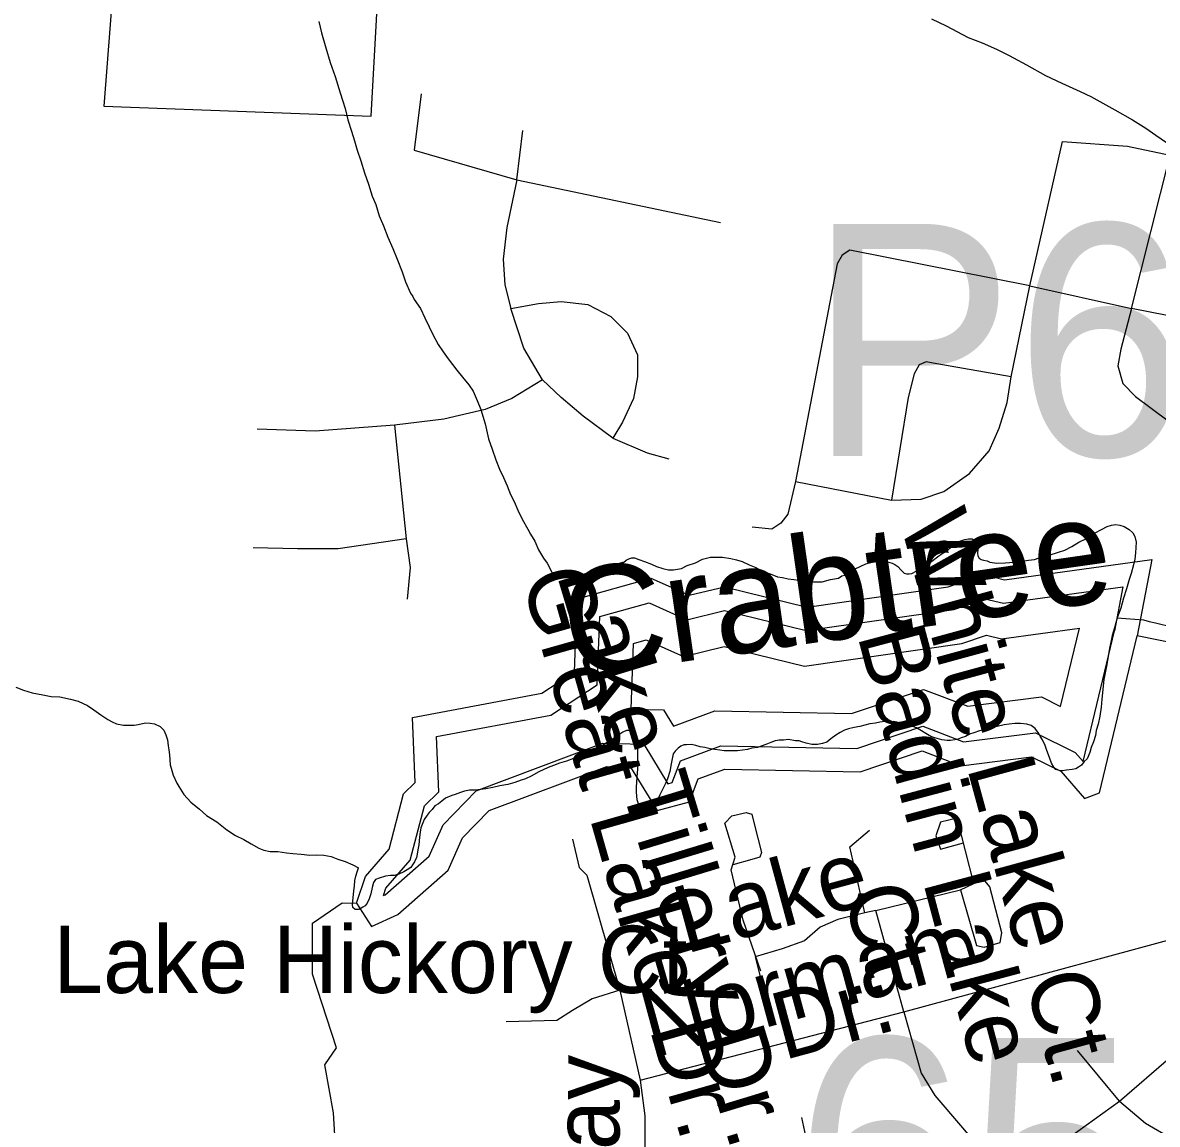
# Model space of a CAD drawing. Extents: x 2001466 to 31450019, y -30647475 to 847247.
# Drawn here: x 2039837 to 2043044, y 750972 to 754086 of the extents above; entities that cross this region are included whole.
import ezdxf

# ---------------------------------------------------------------- set-up
doc = ezdxf.new("R2010")
doc.units = 0
for name, color, linetype in [('Exist Boundary Political City Limit New Hole', 7, 'Continuous'), ('Exist Hydrographic Buffer Line', 7, 'Continuous'), ('Exist Hydrographic Creek Single Shore', 7, 'Continuous'), ('Exist Hydrographic Creek Single Shore Label', 7, 'Continuous'), ('Exist Hydrographic Lake Shore', 7, 'Continuous'), ('Exist Hydrographic Misc Water Feature', 7, 'Continuous'), ('Exist Road Non-System Type 51', 7, 'Continuous'), ('Exist Road Non-System Type 51 Label', 7, 'Continuous'), ('Exist Road Secondary Structure Pipe Number Label', 7, 'Continuous'), ('Exist Road Secondary Structure Standard Bridge Number Label', 7, 'Continuous'), ('Map Preparation Boundary City Limit Buffer Line', 7, 'Continuous')]:
    doc.layers.add(name, color=color, linetype=linetype)

msp = doc.modelspace()

# ---------------------------------------------------------------- linework, layer by layer
at = {"layer": 'Exist Boundary Political City Limit New Hole'}
msp.add_lwpolyline([(2040426.8, 756919.1), (2040400.8, 755062.8), (2040419.9, 754634.6), (2040213.2, 754649.9), (2040129.1, 754665.2), (2040066.1, 753850.4), (2040821.9, 753821.5), (2040897, 755184.1), (2041093.1, 755114.8), (2041136, 757284.2)], dxfattribs=at)
at = {"layer": 'Exist Hydrographic Buffer Line'}
for points in [[(2041607, 752446.2), (2041713.9, 752398.5), (2041820, 752424.3), (2042051, 752367.8), (2042468.4, 752427.9), (2042556.2, 752457.8), (2042608.8, 752445), (2042946.7, 752491.4), (2042923.1, 752366.9)], [(2040856.7, 751619.4), (2040863.4, 751639.6), (2040931.7, 751718.6), (2040972, 751872.3), (2041013, 751912.2), (2041006.2, 752068.6), (2041329.1, 752128.6), (2041460.5, 752214.9), (2041467.9, 752407.3), (2041607, 752446.2)], [(2040856.7, 751619.4), (2040861, 751621.4), (2040985.2, 751730.7), (2041025.1, 751819.3), (2041118.3, 751915.3), (2041476.9, 752049.3), (2041592.4, 752046.9), (2041660.6, 751935.2), (2041672, 751938.3), (2041695.6, 751999.8), (2041809.9, 752042.5), (2042194.1, 752034.7), (2042380.7, 752097.3), (2042496.2, 752053.2), (2042699.7, 752079.1), (2042812, 752023.3), (2042834.1, 751997.9), (2042923.1, 752366.9)], [(2041556.3, 752146.1), (2041648.3, 752144.2), (2041676.7, 752097.8), (2041793, 752141.3), (2042179, 752133.4), (2042382.8, 752201.8), (2042508.2, 752153.9), (2042716.8, 752180.5), (2042770.4, 752153.8), (2042823.8, 752375.2)], [(2041599.3, 752341.9), (2041704.5, 752295), (2041819.9, 752323), (2042046.1, 752267.6), (2042491.5, 752331.8), (2042560.8, 752355.4), (2042603.7, 752345), (2042823.8, 752375.2)], [(2041556.3, 752146.1), (2041563.5, 752331.8), (2041599.3, 752341.9)]]:
    msp.add_lwpolyline(points, dxfattribs=at)
at = {"layer": 'Exist Hydrographic Creek Single Shore'}
for points in [[(2045640.2, 751959.3), (2045637.1, 751957.7), (2045454.2, 751948.3), (2045223.5, 752071.9), (2045211.2, 752075.7), (2045191, 752076.6), (2045172.2, 752069.1), (2045119.9, 752019.2), (2045092.7, 752003.2), (2045037.1, 751979.8), (2044796.2, 751856.8), (2044646.1, 751873), (2044179.2, 752030.2), (2043829.2, 752253.9), (2043621.2, 752254.8), (2043404.1, 752154.3), (2043329.2, 752152.6), (2043112.1, 752327.6), (2042987.2, 752353.1)], [(2040699.2, 750818.6), (2040724.3, 750847.5), (2040715.2, 751005.2), (2040690.2, 751140.1), (2040723.2, 751188.7), (2040656.2, 751396.7), (2040656.2, 751541.1), (2040739.2, 751598.5), (2040780.2, 751597.7)]]:
    msp.add_lwpolyline(points, dxfattribs=at)
at = {"layer": 'Exist Hydrographic Lake Shore'}
for points in [[(2041612.1, 752515.8), (2041720.2, 752467.6), (2041820.1, 752491.8), (2042054.2, 752434.5), (2042453.1, 752492), (2042553.1, 752526), (2042612.2, 752511.7), (2043028.2, 752568.9), (2042987.2, 752353.1)], [(2040780.2, 751597.7), (2040805.3, 751672.6), (2040872.1, 751750), (2040913.1, 751906.6), (2040946.1, 751938.8), (2040938.1, 752122.7), (2041304.2, 752190.7), (2041396.2, 752251.1), (2041404.2, 752457.6), (2041612.1, 752515.8)], [(2040780.2, 751597.7), (2040822.1, 751531.2), (2040897.1, 751565.8), (2041039.2, 751690.8), (2041080.2, 751781.8), (2041155.1, 751859), (2041488.1, 751983.5), (2041555.1, 751982.1), (2041630.2, 751859.1), (2041721.2, 751883.5), (2041746.2, 751948.6), (2041821.1, 751976.6), (2042204.1, 751968.8), (2042379.2, 752027.6), (2042488.1, 751986), (2042688.3, 752011.5), (2042771.1, 751970.3), (2042838.1, 751893.5), (2042880.2, 751909.1), (2042987.2, 752353.1)]]:
    msp.add_lwpolyline(points, dxfattribs=at)
at = {"layer": 'Exist Hydrographic Misc Water Feature'}
for points in [[(2042405.5, 754096.5), (2042447.1, 754076.7), (2042509.4, 754044.6), (2042549.2, 754028.8), (2042589.6, 754010.9), (2042625.3, 753992.9), (2042673.7, 753966.9), (2042727.8, 753937.2), (2042773.6, 753915.3), (2042826, 753891.5), (2042856, 753877.6), (2042924.1, 753839.7), (2042973.7, 753811.4), (2043011.8, 753787.8), (2043039.9, 753767.7), (2043069.9, 753747.8)], [(2040673.6, 754089.4), (2040681.4, 754057.4), (2040693.5, 754015.4), (2040706, 753973.3), (2040720, 753933.6), (2040734.3, 753887.5), (2040748.3, 753843.6), (2040756, 753811.6), (2040766.1, 753779.7), (2040774.1, 753751.7), (2040782.1, 753725.7), (2040792.3, 753695.7), (2040802.4, 753661.4), (2040814.5, 753629.5), (2040824.5, 753595.5), (2040834.6, 753571.7), (2040844.6, 753539.7), (2040856.5, 753511.6), (2040868.6, 753479.7), (2040882.8, 753447.6), (2040894.9, 753417.7), (2040908.8, 753382), (2040919.1, 753353.7), (2040932.8, 753321.9), (2040939, 753312.1), (2040943.1, 753303.7), (2040961.3, 753277.9), (2040973, 753252.2), (2040985.3, 753226), (2040995.1, 753206.2), (2041011.3, 753176.1), (2041025.1, 753156.2), (2041039.6, 753136.2), (2041063.6, 753104.1), (2041079.4, 753084.3), (2041097.5, 753062.1), (2041109.8, 753044.4), (2041121.5, 753018.3), (2041131.7, 752992.4), (2041143.8, 752952.4), (2041153.6, 752910.3), (2041163.7, 752880.5), (2041173.9, 752850.5), (2041184, 752824.2), (2041196.1, 752800.5), (2041206.1, 752776.6), (2041215.8, 752752.5), (2041226, 752732.7), (2041236.1, 752708.4), (2041248.4, 752682.6), (2041264.6, 752654.6), (2041272.4, 752640.4), (2041284.3, 752620.8), (2041294.3, 752596.5), (2041308.7, 752572.5), (2041318.7, 752558.8), (2041334.5, 752528.8), (2041342.5, 752512.6)], [(2042782.2, 752595.5), (2042802.1, 752605.5), (2042821.9, 752617.5), (2042841.8, 752627.5), (2042856, 752635.5), (2042867.9, 752643.8), (2042885.7, 752653.7), (2042901.9, 752661.7), (2042914, 752665.6), (2042925.9, 752667.8), (2042938, 752665.6), (2042950.1, 752661.8), (2042964, 752654), (2042974.3, 752643.9), (2042980.2, 752633.7), (2042983.9, 752617.7), (2042981.9, 752587.9), (2042980.2, 752570), (2042976.4, 752553.9), (2042970, 752529.7), (2042964.3, 752512), (2042956.5, 752485.9), (2042948.7, 752459.5), (2042940.5, 752431.5), (2042930.8, 752403.8)], [(2041342.5, 752512.6), (2041346.4, 752518.8), (2041356.4, 752522.6), (2041368.3, 752524.9), (2041380.6, 752524.6), (2041394.4, 752522.9), (2041412.2, 752521.1), (2041430.7, 752519.1), (2041444.6, 752521), (2041460.6, 752523.1), (2041482.5, 752527), (2041498.3, 752533.1), (2041516.6, 752545), (2041528.5, 752554.9), (2041542.2, 752567), (2041550.2, 752571.1), (2041558.2, 752573.1), (2041566.2, 752573.1), (2041578.3, 752569.2), (2041594.3, 752563.2), (2041614.4, 752555.3), (2041628.1, 752549.1), (2041646.4, 752543.6), (2041662.2, 752539.5), (2041676.3, 752539.4), (2041698.7, 752543.3), (2041714.5, 752551.5), (2041738.2, 752559.6), (2041758.1, 752569.5), (2041780.5, 752575.5), (2041796.3, 752575.5), (2041814.5, 752575.6), (2041838.5, 752571.6), (2041854.3, 752567.5), (2041870.3, 752563.5), (2041890.2, 752553.6), (2041908.6, 752545.9), (2041920.3, 752539.7), (2041934.7, 752533.9), (2041954.6, 752526), (2041970.6, 752519.9), (2041984.1, 752517.8), (2042000.5, 752514.1), (2042016.5, 752512.1), (2042030.4, 752510), (2042048.5, 752508.1), (2042072.3, 752506.1), (2042096.5, 752506.1), (2042120.5, 752512.1), (2042142.4, 752516.1), (2042152.5, 752522.3), (2042160.4, 752524.4), (2042176, 752534.2), (2042190.2, 752542.2), (2042220.1, 752556.3), (2042234.5, 752560.6), (2042244.5, 752562.3), (2042262.4, 752564.5), (2042274.3, 752564.3), (2042294.3, 752558.4), (2042302.3, 752554.4), (2042310.1, 752548.7), (2042320, 752538.7), (2042328, 752530.6), (2042334.5, 752528.4), (2042342.1, 752528.4), (2042350.3, 752528.8), (2042364.3, 752536.4), (2042378.4, 752544.4), (2042406.3, 752564.5), (2042426.2, 752579), (2042445.9, 752592.6), (2042461.9, 752604.8), (2042472.3, 752613), (2042485.9, 752621), (2042500.2, 752625), (2042509.9, 752627.1), (2042520.1, 752626.8), (2042526.3, 752623), (2042532.4, 752616.8), (2042536.1, 752608.9), (2042538.2, 752603), (2042536.3, 752596.8), (2042535.9, 752587.1), (2042536.3, 752578.9), (2042540.4, 752573), (2042546.2, 752568.9), (2042552.1, 752567.1), (2042562.6, 752565.2), (2042570.3, 752561.1), (2042590.2, 752558.9), (2042614.2, 752559), (2042638.2, 752561), (2042656.1, 752563.1), (2042680.1, 752567.2), (2042696.3, 752569.2), (2042710, 752573.2), (2042738.1, 752581.1), (2042764.1, 752589.3), (2042782.2, 752595.5)], [(2042930.8, 752403.8), (2042922.8, 752375.8), (2042916.5, 752353.7), (2042912.6, 752335.6), (2042908.9, 752317.9), (2042900.7, 752271.7), (2042892.9, 752229.5), (2042886.9, 752173.6), (2042884.9, 752151.5), (2042881, 752125.8), (2042876.9, 752103.7), (2042871, 752085.5), (2042869.1, 752071.6), (2042863.2, 752053.9), (2042857, 752037.7), (2042853.1, 752023.7), (2042845.3, 752005.4), (2042837.3, 751997.8), (2042829.1, 751987.6), (2042821.3, 751981.5), (2042813.5, 751977.5), (2042803.3, 751975.7), (2042787.3, 751973.7), (2042775, 751971.5), (2042769, 751971.6), (2042763.5, 751973.3), (2042757.4, 751975.4), (2042751.2, 751981.6), (2042745.1, 751993.5), (2042739.3, 752009.4), (2042731.1, 752029.3), (2042727, 752043.3), (2042719.2, 752059.5), (2042713.1, 752069.3), (2042709, 752077.3), (2042698.9, 752091.4), (2042687, 752099.3), (2042675.1, 752103.5), (2042657.1, 752105.4), (2042640.9, 752105.1), (2042625.3, 752103.4), (2042610.9, 752101.1), (2042591.1, 752097.2), (2042573, 752093), (2042559.3, 752089.1), (2042541, 752084.9), (2042525.2, 752079.2), (2042513.1, 752075), (2042501.5, 752069), (2042489.4, 752064.8), (2042480.9, 752060.8), (2042471.3, 752059), (2042459, 752056.8), (2042449.4, 752057), (2042435.2, 752058.8), (2042415.3, 752065), (2042403.2, 752068.9), (2042389.3, 752076.7), (2042377.4, 752084.5), (2042363.5, 752092.7), (2042347.5, 752098.4), (2042335.4, 752104.7), (2042324.9, 752106.7), (2042311.2, 752108.4), (2042299.3, 752110.6), (2042287.4, 752110.4), (2042273.2, 752110.5), (2042259.1, 752108.6), (2042247.2, 752106.3), (2042231, 752104.3), (2042217.2, 752100.3), (2042202.9, 752096.4), (2042186.9, 752094.4), (2042170.9, 752090.3), (2042159.2, 752086.4), (2042147.1, 752080.1), (2042135.2, 752072.2), (2042121.3, 752062.2), (2042109.4, 752052.2), (2042097.3, 752048.4), (2042083.1, 752046), (2042067.6, 752046), (2042051.2, 752050.1), (2042039.1, 752053.9), (2042031.3, 752055.9), (2042021.2, 752056.2), (2042001.3, 752060.1), (2041987.4, 752058.1), (2041975.1, 752058), (2041963.4, 752056.1), (2041951.1, 752051.9), (2041937.4, 752045.8), (2041913.6, 752037.7), (2041897.4, 752035.7), (2041885.3, 752031.8), (2041871.3, 752029.9), (2041857.6, 752028), (2041839.1, 752027.9), (2041819.2, 752027.7), (2041807.1, 752029.9)], [(2042930.8, 752403.8), (2043004.6, 752397.9), (2043020.6, 752393.9), (2043038.7, 752389.9), (2043084.6, 752378.1)], [(2039817.3, 752208.1), (2039839.3, 752199.9), (2039863, 752192.2), (2039893.4, 752186), (2039917.4, 752181.9), (2039941.4, 752180.3), (2039971.5, 752174.2), (2039993.5, 752168.4), (2040019.5, 752156.3), (2040037.3, 752144.3), (2040057.6, 752130.2), (2040077.3, 752116.3), (2040089.6, 752110.4), (2040101.3, 752104.5), (2040121.6, 752100.6), (2040137.2, 752100.7), (2040151.3, 752100.6), (2040163.4, 752102.4), (2040183.3, 752106.7), (2040197.3, 752106.6), (2040209.4, 752104.8), (2040225.4, 752096.6), (2040235.2, 752086.6), (2040241.4, 752072.8), (2040245.5, 752058.8), (2040247.5, 752042.6), (2040249.8, 752030.9), (2040251.6, 752016.8), (2040253.7, 751988.5), (2040258, 751972.9), (2040261.5, 751959), (2040271.9, 751936.7), (2040277.9, 751926.9), (2040291.6, 751904.9), (2040311.7, 751882.8), (2040336.1, 751862.8), (2040356, 751844.8), (2040385.7, 751826.9), (2040414, 751805.2), (2040438, 751789), (2040462, 751777.2), (2040482.1, 751765.2), (2040504, 751753.4), (2040517.8, 751747.2), (2040535.8, 751743.3), (2040558, 751743.6), (2040582, 751739.5), (2040600, 751737.6), (2040623.8, 751735.7), (2040648.2, 751733.5), (2040666, 751733.7), (2040688.2, 751733.6), (2040708.3, 751729.7), (2040727.8, 751721.9), (2040748.1, 751715.6), (2040770.2, 751705.7), (2040785.8, 751697.7)], [(2041807.1, 752029.9), (2041793, 752031.6), (2041779.5, 752033.7), (2041765.1, 752037.5), (2041751.6, 752039.6), (2041739.5, 752043.4), (2041727.4, 752045.6), (2041713.4, 752045.4), (2041705.2, 752045.4), (2041697.4, 752041.3), (2041689.2, 752035.6), (2041681.4, 752027.5), (2041675.5, 752019.4), (2041673.5, 752009.7), (2041669.6, 751991.6), (2041665.5, 751969.5), (2041659.5, 751949.3), (2041653.4, 751935.6), (2041643.7, 751915.2), (2041637.4, 751903.5), (2041631.6, 751891.4), (2041625.7, 751879.3), (2041619.7, 751869.3), (2041615.8, 751865.4), (2041609.7, 751861.5), (2041603.5, 751861.2), (2041597.6, 751861.3), (2041589.6, 751863.3), (2041581.6, 751869.4), (2041577.9, 751875.2), (2041573.4, 751889.3), (2041571.5, 751911.1), (2041571.3, 751925.3), (2041573.6, 751953.4), (2041575.4, 751977.5), (2041575.6, 751991.2), (2041575.2, 752007.5), (2041575.4, 752021.2), (2041575.2, 752035.5), (2041575, 752049.3), (2041573.6, 752063.3), (2041571.5, 752069.3), (2041567.4, 752075.2), (2041561.3, 752081.4), (2041553.3, 752085.1), (2041543.2, 752085.4), (2041533.2, 752081.2), (2041521.3, 752073.3), (2041505.1, 752061.1), (2041491.6, 752053.1), (2041475.4, 752042.9), (2041463.3, 752037), (2041439.7, 752024.8), (2041429.6, 752021.1), (2041415.5, 752015.1), (2041393.1, 752006.7), (2041373.7, 751998.7), (2041353.6, 751992.8), (2041337.2, 751986.8), (2041321.8, 751980.6), (2041295.5, 751968.8), (2041273.6, 751956.7), (2041257.8, 751948.5), (2041245.7, 751944.7), (2041227.7, 751938.5), (2041207.6, 751932.7), (2041185.6, 751928.7), (2041165.7, 751924.4), (2041145.6, 751920.6), (2041131.7, 751918.6), (2041115.5, 751916.6), (2041099.9, 751916.6), (2041085.4, 751914.3), (2041073.7, 751910.4), (2041059.5, 751904.4), (2041049.9, 751902.2), (2041031.6, 751894.5), (2041021.6, 751886.2), (2041012, 751878.4), (2041001.5, 751872.2), (2040993.9, 751862), (2040985.7, 751854), (2040979.8, 751845.9), (2040971.8, 751834.1), (2040965.6, 751820.1), (2040961.7, 751810.1), (2040959.9, 751798.2), (2040958, 751784.4), (2040956, 751762.3), (2040953.9, 751748), (2040952.1, 751736.1), (2040950, 751726.3), (2040944.1, 751714.2), (2040938.1, 751706.2), (2040934.2, 751697.9), (2040923.8, 751692.1), (2040913.9, 751685.9), (2040900.2, 751679.9), (2040886.3, 751675.9), (2040876, 751675.9)], [(2040782.3, 751579.8), (2040776.3, 751579.8), (2040770.2, 751585.7), (2040768.6, 751593.6), (2040772.2, 751631.9), (2040774.3, 751645.9), (2040775.9, 751661.8), (2040778, 751673.7), (2040782.1, 751685.7), (2040785.8, 751697.7)], [(2040876, 751675.9), (2040862.3, 751673.9), (2040844.2, 751668.1), (2040834.2, 751664), (2040828.2, 751655.9), (2040824.1, 751641.9), (2040820.2, 751623.9), (2040816.3, 751609.9), (2040810.4, 751597.8), (2040804.4, 751589.8), (2040798.3, 751585.9), (2040786.6, 751579.9), (2040782.3, 751579.8)]]:
    msp.add_lwpolyline(points, dxfattribs=at)
at = {"layer": 'Exist Road Non-System Type 51'}
for points in [[(2040962.5, 753884.7), (2040942.9, 753725.4)], [(2041233.4, 753641.6), (2041250.2, 753781.3)], [(2042683.4, 753342.5), (2042775.6, 753750.6)], [(2042775.6, 753750.6), (2042959.9, 753736.6), (2043080, 753711.4)], [(2040942.9, 753725.4), (2041233.4, 753641.6)], [(2042971.1, 753278.2), (2043080, 753711.4)], [(2041233.4, 753641.6), (2041205.5, 753507.4), (2041194.3, 753418), (2041199.9, 753345.3), (2041216.6, 753278.2)], [(2041233.4, 753641.6), (2041808.7, 753521.4)], [(2042683.4, 753342.5), (2042175.1, 753443.1), (2042152.8, 753429.2), (2042138.8, 753404), (2042021.5, 752789.2)], [(2042630.4, 753085.4), (2042683.4, 753342.5)], [(2042683.4, 753342.5), (2042971.1, 753278.2)], [(2041216.6, 753278.2), (2041294.8, 753292.2), (2041359.1, 753297.8), (2041434.5, 753289.4), (2041498.7, 753255.9), (2041546.2, 753208.4), (2041574.1, 753146.9), (2041574.1, 753085.4), (2041563, 753023.9), (2041532.2, 752956.9), (2041504.3, 752912.1)], [(2041306, 753077), (2041253, 753166.5), (2041216.6, 753278.2)], [(2042971.1, 753278.2), (2042940.4, 753163.7), (2042932, 753116.2), (2042946, 753065.8), (2042982.3, 753029.5), (2043211.3, 752859), (2043242, 752825.5), (2043281.1, 752772.4), (2043342.5, 752677.4), (2043370.5, 752666.2), (2043406.8, 752671.8), (2043621.8, 752752.8)], [(2043194.5, 753269.9), (2043161, 753255.9), (2043119.1, 753250.3), (2043071.6, 753258.7), (2042971.1, 753278.2)], [(2042630.4, 753085.4), (2042420.9, 753121.7), (2042390.2, 753127.3), (2042370.6, 753118.9), (2042356.7, 753093.8), (2042339.9, 753026.7), (2042292.4, 752736.1)], [(2041306, 753077), (2041219.4, 753023.9), (2041144, 752993.2), (2041026.7, 752965.2), (2040887.1, 752948.5)], [(2041504.3, 752912.1), (2041420.5, 752973.6), (2041359.1, 753026.7), (2041306, 753077)], [(2042292.4, 752736.1), (2042376.2, 752738.9), (2042440.5, 752761.2), (2042513.1, 752811.5), (2042568.9, 752875.8), (2042596.9, 752940.1), (2042619.2, 753012.7), (2042630.4, 753085.4)], [(2040887.1, 752948.5), (2040663.7, 752931.7), (2040498.9, 752937.3)], [(2040887.1, 752948.5), (2040920.6, 752627.1)], [(2041504.3, 752912.1), (2041602.1, 752870.2), (2041663.5, 752853.4)], [(2042021.5, 752789.2), (2041999.2, 752696.9), (2041979.6, 752671.8), (2041954.5, 752655), (2041898.7, 752660.6)], [(2042021.5, 752789.2), (2042292.4, 752736.1)], [(2040920.6, 752627.1), (2040727.9, 752599.1), (2040613.4, 752599.1), (2040487.7, 752601.9)], [(2040920.6, 752627.1), (2040931.8, 752546), (2040923.4, 752456.6)], [(2041923, 751405.4), (2041872.9, 751549.5), (2041839.2, 751691.3), (2041850.4, 751727.3), (2041821.2, 751824), (2041841.4, 751844.3), (2041881.9, 751853.3), (2041897.7, 751848.8), (2041904.4, 751821.8), (2041924.7, 751740.8), (2041920.2, 751727.3), (2041897.7, 751720.5), (2041843.6, 751705.4)], [(2042525.6, 751653), (2042478.4, 751837.5), (2042431.1, 751826.3), (2042417.6, 751788), (2042431.1, 751749.8), (2042496.2, 751767.7)], [(2042217, 751569.7), (2042174.3, 751756.5), (2042230.5, 751803.8)], [(2041390.9, 751778.6), (2041409.4, 751698.7), (2041431.7, 751676.4), (2041524.5, 751351.5)], [(2042248.5, 751576.5), (2042487.3, 751635), (2042532.3, 751477.5), (2042554.8, 751473), (2042599.8, 751486.5), (2042604.3, 751513.5), (2042570.6, 751644), (2042557.1, 751659.7), (2042525.6, 751653)], [(2042487.3, 751635), (2042525.6, 751653)], [(2042327.2, 751290.7), (2043306, 751556.2), (2043440.9, 751583.2), (2043553.4, 751601.2), (2043643.3, 751601.2)], [(2042217, 751569.7), (2042140.6, 751551.7), (2042091.1, 751529.2), (2042046.1, 751491), (2041983.1, 751468.5), (2041906.7, 751445.9)], [(2042248.5, 751576.5), (2042217, 751569.7)], [(2042327.2, 751290.7), (2042248.5, 751576.5)], [(2041906.7, 751445.9), (2041938.2, 751322.2)], [(2041524.5, 751351.5), (2041446.5, 751327.4), (2041390.9, 751293.9), (2041346.3, 751266.1), (2041203.5, 751262.4)], [(2041524.5, 751351.5), (2041582, 751097.1)], [(2041582, 751097.1), (2042327.2, 751290.7)], [(2042327.2, 751290.7), (2042376.4, 751117.2), (2042414.7, 751053.7), (2042492.9, 750962.2), (2042529.7, 750919.4), (2042556.3, 750873.7), (2042575.4, 750828)], [(2042936.7, 751037.5), (2043083, 751164.4), (2043116.9, 751189.5), (2043147.9, 751207.2), (2043193.6, 751223.4), (2043240.8, 751235.2), (2043285, 751239.6)], [(2042936.7, 751037.5), (2042818.7, 751180.6)], [(2041582, 751097.1), (2041595, 750996.8), (2041595, 750898.4), (2041587.6, 750748), (2041561.6, 750640.3)], [(2042575.4, 750828), (2042727.3, 750891.4), (2042795.2, 750935.7), (2042936.7, 751037.5)], [(2042936.7, 751037.5), (2043010.7, 750975.5), (2043084.5, 750932.7), (2043223.1, 750856), (2043252.6, 750832.4)], [(2042037.7, 750991.3), (2042055.2, 750912.7), (2042083.6, 750853.7), (2042146.9, 750766.3), (2042210.2, 750711.6), (2042295.4, 750643.9)]]:
    msp.add_lwpolyline(points, dxfattribs=at)
at = {"layer": 'Map Preparation Boundary City Limit Buffer Line'}
msp.add_lwpolyline([(2040426.8, 756919.1), (2040400.8, 755062.8), (2040419.9, 754634.6), (2040213.2, 754649.9), (2040129.1, 754665.2), (2040066.1, 753850.4), (2040821.9, 753821.5), (2040897, 755184.1), (2041093.1, 755114.8), (2041136, 757284.2)], dxfattribs=at)

# ---------------------------------------------------------------- texts
at = {"layer": 'Exist Hydrographic Creek Single Shore Label'}
msp.add_text('Crabtree', height=300, rotation=8.1994, dxfattribs=at).set_placement((2041385.5, 752234))
at = {"layer": 'Exist Road Non-System Type 51 Label'}
for s, rotation, p in [('White Lake Ct.', 285.2518, (2042315.5, 752676.9)), ('Lake Tillery Dr.', 286.8959, (2041345.1, 752527.4)), ('Great Lake Dr.', 285.8598, (2041245.2, 752520.6)), ('Badin Lake', 284.9169, (2042195.3, 752355.2)), ('Lake', 15.1546, (2041710, 751453.9)), ('Ct.', 287.2558, (2042152.6, 751623.1)), ('Norman', 15.1546, (2041615.9, 751158.4)), ('Dr.', 15.1546, (2041987, 751153.2)), ('Way', 89.614, (2041521.6, 750659.7))]:
    msp.add_text(s, height=190, rotation=rotation, dxfattribs=at).set_placement(p)
msp.add_text('Lake Hickory Ct.', height=190, dxfattribs=at).set_placement((2039922.6, 751343.6))
at = {"layer": 'Exist Road Secondary Structure Pipe Number Label'}
msp.add_text('P64', height=656.17, dxfattribs=at).set_placement((2042055.8, 752861.1))
at = {"layer": 'Exist Road Secondary Structure Standard Bridge Number Label'}
msp.add_text('65', height=656.17, dxfattribs=at).set_placement((2042017.7, 750560.6))

doc.saveas('drawing.dxf')
